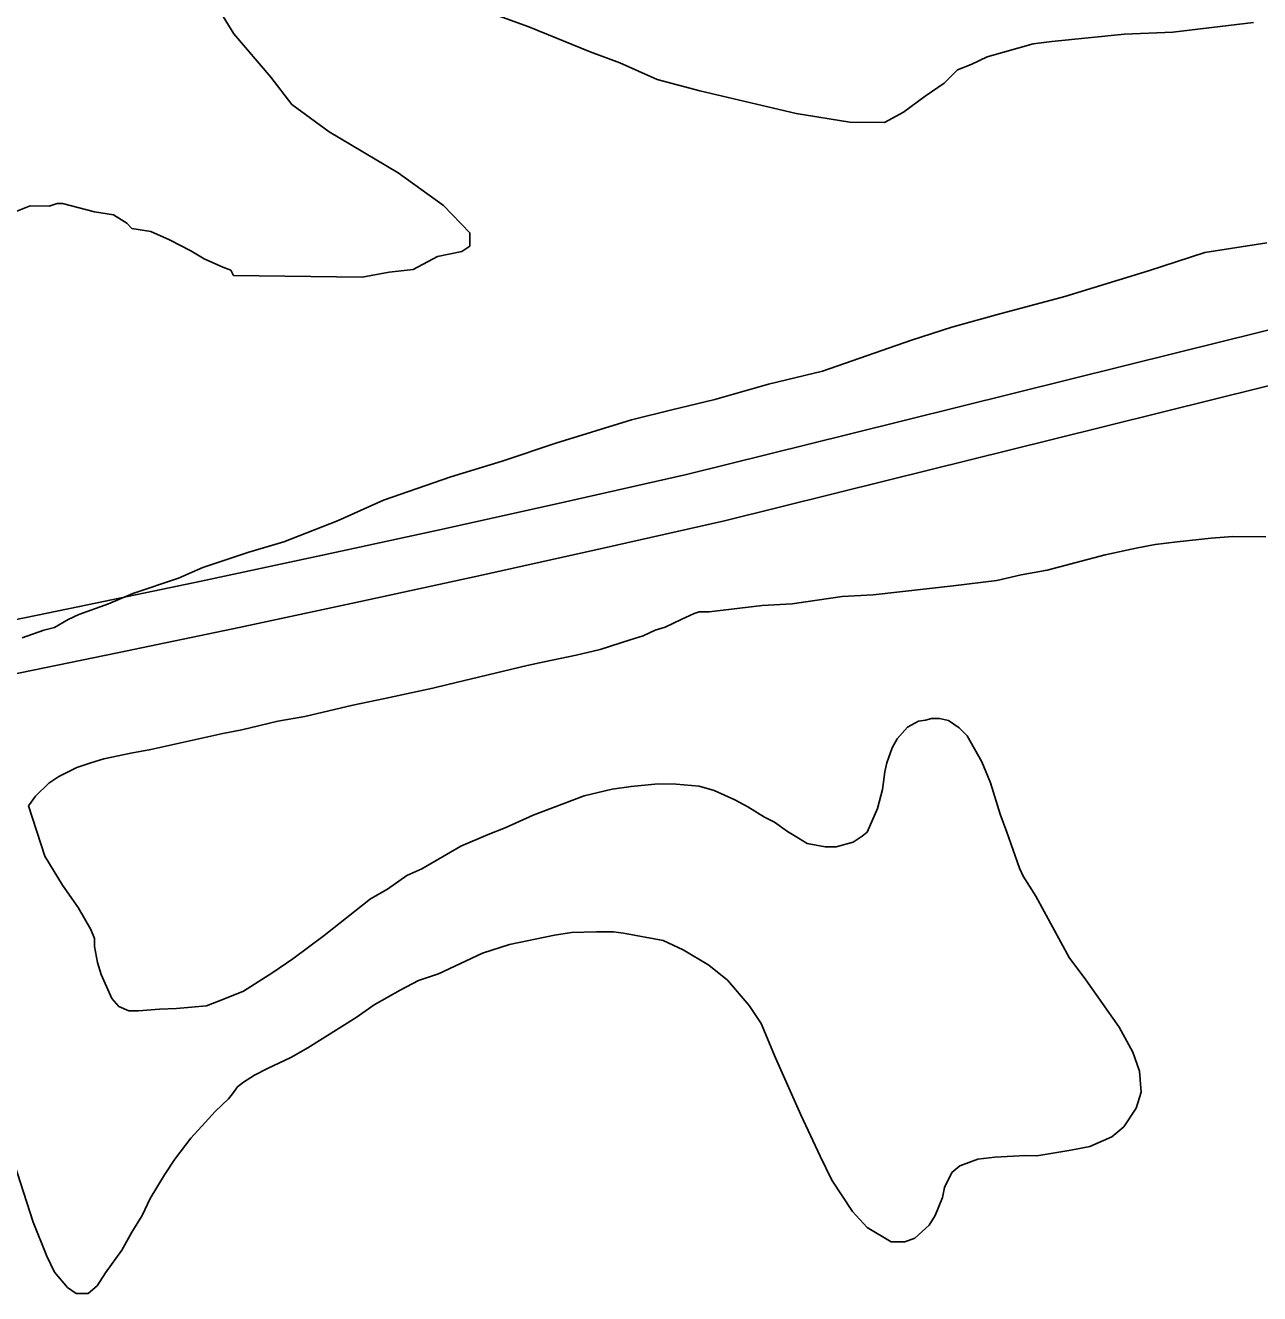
# Model space of a CAD drawing. Extents: x 3324104 to 3361979, y 612876 to 638273.
# Drawn here: x 3354609 to 3355096, y 628778 to 629279 of the extents above; entities that cross this region are included whole.
import ezdxf

# ---------------------------------------------------------------- set-up
doc = ezdxf.new("R2010")
doc.units = 0
doc.layers.add('V-SITE-VEGE', color=7, linetype='Continuous')
doc.layers.add('V-TOPO-SHOR', color=7, linetype='Continuous')

msp = doc.modelspace()

# ---------------------------------------------------------------- linework, layer by layer
at = {"layer": 'V-SITE-VEGE'}
for p, q in [((3354786.33, 629285.8029999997), (3354807.424, 629278.127)), ((3354690.846, 629275.3379999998), (3354685.654, 629283.8779999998)), ((3355061.673, 629276.024), (3355093.503, 629279.866)), ((3354705.466, 629258.202), (3354690.846, 629275.3379999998)), ((3354807.424, 629278.127), (3354831.67, 629268.289)), ((3355013.953, 629272.3779999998), (3355042.594, 629275.2009999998)), ((3355042.594, 629275.2009999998), (3355061.673, 629276.024)), ((3354988.449, 629266.339), (3355006.522, 629271.412)), ((3355006.522, 629271.412), (3355013.953, 629272.378)), ((3354831.67, 629268.289), (3354843.268, 629263.906)), ((3354982.055, 629263.24), (3354988.449, 629266.339)), ((3354843.268, 629263.9059999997), (3354858.022, 629257.367)), ((3354971.369, 629255.958), (3354976.73, 629261.186)), ((3354976.73, 629261.186), (3354982.055, 629263.24)), ((3354713.808, 629247.505), (3354705.466, 629258.202)), ((3354858.022, 629257.367), (3354874.918, 629252.9180000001)), ((3354963.887, 629250.752), (3354971.369, 629255.958)), ((3354874.918, 629252.9180000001), (3354912.947, 629243.9689999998)), ((3354955.335, 629244.501), (3354963.887, 629250.752)), ((3354728.506, 629236.7269999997), (3354713.808, 629247.505)), ((3354947.866, 629240.356), (3354955.335, 629244.501)), ((3354912.947, 629243.9689999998), (3354934.095, 629240.528)), ((3354934.095, 629240.528), (3354947.866, 629240.356)), ((3354755.8510000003, 629220.4940000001), (3354728.506, 629236.7269999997)), ((3354773.702, 629207.559), (3354755.8510000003, 629220.4940000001)), ((3354605.219, 629205.415), (3354610.542, 629207.469)), ((3354610.542, 629207.469), (3354617.957, 629207.377)), ((3354617.957, 629207.377), (3354621.148, 629208.397)), ((3354621.148, 629208.3969999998), (3354623.2660000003, 629208.3699999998)), ((3354623.2660000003, 629208.3699999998), (3354635.937, 629205.0359999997)), ((3354635.937, 629205.0359999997), (3354643.34, 629203.881)), ((3354784.165, 629196.8359999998), (3354773.702, 629207.559)), ((3354643.34, 629203.881), (3354648.598, 629200.639)), ((3354648.598, 629200.639), (3354650.6890000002, 629198.495)), ((3354650.6890000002, 629198.495), (3354658.092, 629197.34)), ((3354658.092, 629197.34), (3354665.467, 629194.071)), ((3354784.097, 629191.5379999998), (3354784.165, 629196.8359999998)), ((3354665.467, 629194.071), (3354673.8880000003, 629189.729)), ((3354673.8880000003, 629189.729), (3354679.146, 629186.485)), ((3354771.332, 629187.458), (3354780.894, 629189.459)), ((3354780.894, 629189.4589999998), (3354784.097, 629191.5379999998)), ((3355098.785, 629192.922), (3355074.365, 629188.988)), ((3354679.146, 629186.485), (3354686.522, 629183.215)), ((3354761.733, 629182.281), (3354771.332, 629187.458)), ((3355074.365, 629188.988), (3355052.0270000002, 629181.849)), ((3354686.522, 629183.2149999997), (3354689.687, 629182.1169999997)), ((3354689.687, 629182.1169999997), (3354690.721, 629179.9869999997)), ((3354690.721, 629179.9869999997), (3354741.5670000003, 629179.3519999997)), ((3354741.5670000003, 629179.352), (3354752.187, 629181.339)), ((3354752.187, 629181.339), (3354761.733, 629182.281)), ((3355052.0270000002, 629181.849), (3355019.056, 629171.6639999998)), ((3355019.056, 629171.6639999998), (3354992.481, 629164.5779999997)), ((3354992.481, 629164.578), (3354974.4080000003, 629159.507)), ((3354974.4080000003, 629159.507), (3354958.452, 629154.407)), ((3354958.452, 629154.407), (3354923.3370000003, 629142.1299999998)), ((3354923.3370000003, 629142.1299999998), (3354902.083, 629137.0959999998)), ((3354902.083, 629137.0959999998), (3354880.818, 629131.0049999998)), ((3354880.818, 629131.005), (3354863.816, 629126.977)), ((3354863.816, 629126.977), (3354847.8740000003, 629122.938)), ((3354847.8740000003, 629122.938), (3354818.094, 629113.7709999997)), ((3354818.094, 629113.7709999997), (3354796.815, 629106.6219999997)), ((3354796.815, 629106.6219999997), (3354776.61, 629100.5119999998)), ((3354776.61, 629100.512), (3354750.008, 629091.311)), ((3354750.008, 629091.311), (3354731.894, 629083.059)), ((3354731.894, 629083.059), (3354710.603, 629074.849)), ((3354710.603, 629074.849), (3354696.779, 629070.7819999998)), ((3355054.685, 629073.7490000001), (3355063.365, 629074.824)), ((3355063.365, 629074.824), (3355076.7770000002, 629076.2329999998)), ((3355076.7770000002, 629076.233), (3355085.452, 629076.9130000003)), ((3355085.452, 629076.9130000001), (3355098.451, 629076.751)), ((3354696.779, 629070.7819999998), (3354678.691, 629064.6499999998)), ((3355012.0130000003, 629063.644), (3355034.938, 629069.6610000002)), ((3355034.938, 629069.661), (3355047.181, 629072.268)), ((3355047.181, 629072.268), (3355054.685, 629073.7490000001)), ((3354678.691, 629064.6499999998), (3354669.1040000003, 629060.5309999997)), ((3354669.1040000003, 629060.5309999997), (3354651.0160000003, 629054.3999999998)), ((3354974.903, 629057.408), (3354992.262, 629059.556)), ((3354992.262, 629059.556), (3355001.7490000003, 629061.801)), ((3355001.7490000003, 629061.801), (3355012.0130000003, 629063.644)), ((3354651.0160000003, 629054.4), (3354641.43, 629050.281)), ((3354943.344, 629053.861), (3354974.903, 629057.4079999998)), ((3354641.43, 629050.281), (3354629.725, 629046.187)), ((3354878.651, 629047.18), (3354899.5640000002, 629049.679)), ((3354899.5640000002, 629049.679), (3354911.389, 629050.3200000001)), ((3354911.389, 629050.3200000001), (3354931.123, 629053.224)), ((3354931.123, 629053.224), (3354943.344, 629053.8610000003)), ((3354625.461, 629044.125), (3354620.1240000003, 629041.01)), ((3354629.725, 629046.187), (3354625.461, 629044.125)), ((3354861.241, 629041.094), (3354867.586, 629044.166)), ((3354867.586, 629044.166), (3354872.735, 629046.466)), ((3354872.735, 629046.466), (3354874.713, 629047.23)), ((3354874.713, 629047.23), (3354878.651, 629047.18)), ((3354615.875, 629040.004), (3354607.361, 629036.93)), ((3354620.1240000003, 629041.01), (3354615.875, 629040.004)), ((3354852.5330000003, 629037.655), (3354857.289, 629039.961)), ((3354857.289, 629039.961), (3354861.241, 629041.094)), ((3354835.529, 629032.353), (3354847.393, 629036.1439999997)), ((3354847.393, 629036.1439999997), (3354852.5330000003, 629037.655)), ((3354813.404, 629027.505), (3354826.042, 629030.1059999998)), ((3354826.042, 629030.106), (3354835.529, 629032.353)), ((3354775.473, 629018.523), (3354806.6890000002, 629026.014)), ((3354806.6890000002, 629026.014), (3354813.404, 629027.505)), ((3354750.586, 629012.9230000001), (3354769.546, 629017.022)), ((3354769.546, 629017.022), (3354775.473, 629018.523)), ((3354718.981, 629005.8309999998), (3354737.948, 629010.3229999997)), ((3354737.948, 629010.323), (3354750.586, 629012.9230000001)), ((3354708.321, 629003.9940000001), (3354718.981, 629005.831)), ((3354964.002, 629004.361), (3354961.239, 629004)), ((3354966.373, 629005.116), (3354964.002, 629004.361)), ((3354969.525, 629005.08), (3354966.373, 629005.116)), ((3354973.058, 629004.248), (3354969.525, 629005.08)), ((3354977.359, 629001.436), (3354973.058, 629004.248)), ((3354658.149, 628992.8), (3354686.594, 628999.142)), ((3354686.594, 628999.142), (3354694.098, 629000.6249999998)), ((3354694.098, 629000.625), (3354708.321, 629003.9940000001)), ((3354956.877, 629001.6900000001), (3354952.879, 628997.013)), ((3354961.239, 629004), (3354956.877, 629001.6900000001)), ((3354980.472, 628998.245), (3354977.359, 629001.436)), ((3354952.879, 628997.013), (3354950.866, 628993.492)), ((3354986.251, 628987.9319999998), (3354980.472, 628998.245)), ((3354634.446, 628987.577), (3354639.588, 628989.091)), ((3354639.588, 628989.091), (3354650.25, 628991.321)), ((3354650.25, 628991.321), (3354658.149, 628992.8)), ((3354950.866, 628993.492), (3354948.822, 628987.608)), ((3354621.775, 628982.22), (3354628.9080000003, 628985.677)), ((3354628.9080000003, 628985.677), (3354634.446, 628987.577)), ((3354947.991, 628984.073), (3354947.114, 628976.993)), ((3354948.822, 628987.608), (3354947.991, 628984.073)), ((3354989.694, 628979.6169999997), (3354986.251, 628987.9319999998)), ((3354612.62, 628974.456), (3354617.802, 628979.5119999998)), ((3354617.802, 628979.5119999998), (3354621.775, 628982.2199999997)), ((3354858.503, 628979.277), (3354847.8540000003, 628978.228)), ((3354865.593, 628979.189), (3354858.503, 628979.277)), ((3354874.644, 628978.29), (3354865.593, 628979.189)), ((3354993.483, 628967.355), (3354989.694, 628979.6169999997)), ((3354609.813, 628970.55), (3354612.62, 628974.456)), ((3354829.293, 628974.519), (3354809.108, 628966.8910000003)), ((3354840.356, 628977.139), (3354829.293, 628974.5189999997)), ((3354847.8540000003, 628978.228), (3354840.356, 628977.139)), ((3354880.534, 628976.6410000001), (3354874.644, 628978.2900000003)), ((3354888.7600000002, 628972.992), (3354880.534, 628976.6410000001)), ((3354947.114, 628976.993), (3354945.052, 628969.535)), ((3354616.264, 628950.773), (3354609.813, 628970.55)), ((3354893.848, 628970.1709999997), (3354888.7600000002, 628972.992)), ((3354900.4930000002, 628966.149), (3354893.848, 628970.1709999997)), ((3354945.052, 628969.535), (3354940.997, 628960.13)), ((3354809.108, 628966.8910000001), (3354798.011, 628961.9099999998)), ((3354904.407, 628964.13), (3354900.4930000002, 628966.149)), ((3354909.484, 628960.5210000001), (3354904.407, 628964.13)), ((3354996.151, 628960.233), (3354993.483, 628967.355)), ((3354791.284, 628959.233), (3354780.589, 628954.639)), ((3354798.011, 628961.91), (3354791.284, 628959.2330000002)), ((3354912.222, 628958.912), (3354909.484, 628960.5210000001)), ((3354940.997, 628960.13), (3354939.006, 628958.5799999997)), ((3355001.095, 628945.9889999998), (3354996.151, 628960.233)), ((3354780.589, 628954.639), (3354765.114, 628945.77)), ((3354917.303, 628955.696), (3354912.222, 628958.912)), ((3354924.379, 628954.4259999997), (3354917.303, 628955.6959999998)), ((3354928.713, 628954.3729999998), (3354924.379, 628954.4259999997)), ((3354935.432, 628956.259), (3354928.713, 628954.3729999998)), ((3354939.006, 628958.5799999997), (3354935.432, 628956.259)), ((3354623.211, 628939.261), (3354616.264, 628950.773)), ((3354765.114, 628945.77), (3354759.171, 628943.0869999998)), ((3355002.631, 628942.8159999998), (3355001.095, 628945.9889999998)), ((3354629.406, 628930.518), (3354623.211, 628939.261)), ((3354759.171, 628943.087), (3354751.62, 628937.666)), ((3355007.6550000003, 628934.876), (3355002.631, 628942.8159999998)), ((3354751.62, 628937.6659999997), (3354744.8740000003, 628933.809)), ((3355020.748, 628910.681), (3355007.6550000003, 628934.876)), ((3354634.419, 628921.79), (3354629.406, 628930.5179999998)), ((3354744.8740000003, 628933.809), (3354726.573, 628919.461)), ((3354635.949, 628918.224), (3354634.419, 628921.79)), ((3354726.573, 628919.461), (3354714.248, 628910.159)), ((3354799.803, 628915.7930000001), (3354817.578, 628919.5100000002)), ((3354817.578, 628919.51), (3354824.289, 628920.61)), ((3354824.289, 628920.61), (3354834.14, 628920.8799999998)), ((3354834.14, 628920.8799999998), (3354840.8370000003, 628920.7979999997)), ((3354840.8370000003, 628920.7979999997), (3354844.773, 628920.356)), ((3354844.773, 628920.356), (3354860.492, 628917.403)), ((3354635.91, 628915.072), (3354635.949, 628918.224)), ((3354637.014, 628908.756), (3354635.91, 628915.072)), ((3354789.125, 628912.381), (3354799.803, 628915.7929999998)), ((3354860.492, 628917.403), (3354868.325, 628913.759)), ((3354714.248, 628910.159), (3354706.3000000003, 628904.7440000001)), ((3354771.691, 628904.326), (3354789.125, 628912.3810000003)), ((3354868.325, 628913.759), (3354878.494, 628907.726)), ((3355027.336, 628901.9319999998), (3355020.748, 628910.681)), ((3354638.534, 628904.0109999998), (3354637.014, 628908.756)), ((3354642.7460000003, 628894.502), (3354638.534, 628904.0109999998)), ((3354706.3000000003, 628904.7440000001), (3354694.784, 628897.402)), ((3354763.7770000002, 628901.664), (3354771.691, 628904.3259999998)), ((3354878.494, 628907.726), (3354885.903, 628901.721)), ((3354756.64, 628897.8139999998), (3354763.7770000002, 628901.664)), ((3354885.903, 628901.721), (3354894.448, 628891.768)), ((3355040.4990000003, 628883.254), (3355027.336, 628901.9319999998)), ((3354645.464, 628891.317), (3354642.7460000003, 628894.502)), ((3354687.262, 628894.3420000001), (3354680.137, 628891.6739999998)), ((3354694.784, 628897.402), (3354687.262, 628894.3420000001)), ((3354746.324, 628892.032), (3354756.64, 628897.8139999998)), ((3354649.382, 628889.691), (3354645.464, 628891.3170000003)), ((3354653.322, 628889.642), (3354649.382, 628889.691)), ((3354661.6040000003, 628890.328), (3354653.322, 628889.6419999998)), ((3354668.306, 628890.639), (3354661.6040000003, 628890.3280000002)), ((3354680.137, 628891.674), (3354668.306, 628890.639)), ((3354739.17, 628887), (3354746.324, 628892.032)), ((3354894.448, 628891.768), (3354899.086, 628884.618)), ((3354720.112, 628875.025), (3354739.17, 628887)), ((3354899.086, 628884.618), (3354904.827, 628871.153)), ((3355045.889, 628873.338), (3355040.4990000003, 628883.254)), ((3354713.3680000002, 628871.169), (3354720.112, 628875.025)), ((3354704.254, 628866.948), (3354713.3680000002, 628871.169)), ((3354904.827, 628871.153), (3354914.788, 628848.574)), ((3355048.554, 628865.8200000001), (3355045.889, 628873.338)), ((3354694.733, 628861.552), (3354699.099, 628864.2549999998)), ((3354699.099, 628864.2549999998), (3354704.254, 628866.948)), ((3355049.24, 628857.5380000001), (3355048.554, 628865.8200000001)), ((3354690.34, 628856.8779999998), (3354692.345, 628859.612)), ((3354692.345, 628859.612), (3354694.733, 628861.552)), ((3354683.557, 628849.8740000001), (3354688.74, 628854.928)), ((3354688.74, 628854.928), (3354690.34, 628856.878)), ((3355047.1920000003, 628851.26), (3355049.24, 628857.5380000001)), ((3354679.563, 628845.588), (3354683.557, 628849.8740000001)), ((3355042.373, 628843.834), (3355047.1920000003, 628851.26)), ((3354673.97, 628839.355), (3354679.563, 628845.588)), ((3354914.788, 628848.574), (3354922.466, 628832.327)), ((3355037.597, 628839.956), (3355042.373, 628843.834)), ((3354667.5640000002, 628831.161), (3354673.97, 628839.355)), ((3355028.88, 628836.1240000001), (3355037.597, 628839.956)), ((3355007.9560000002, 628832.443), (3355021.379, 628834.6410000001)), ((3355021.379, 628834.6410000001), (3355028.88, 628836.1240000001)), ((3354602.983, 628833.1460000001), (3354611.707, 628806.25)), ((3354663.548, 628824.909), (3354667.5640000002, 628831.161)), ((3354922.466, 628832.327), (3354927.074, 628822.814)), ((3354977.574, 628828.4890000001), (3354984.697, 628831.1569999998)), ((3354984.697, 628831.157), (3354991.4020000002, 628831.862)), ((3354991.4020000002, 628831.862), (3355003.623, 628832.4990000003)), ((3355003.623, 628832.4990000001), (3355007.9560000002, 628832.443)), ((3354657.914, 628815.523), (3354663.548, 628824.909)), ((3354971.557, 628819.897), (3354974.387, 628825.7710000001)), ((3354974.387, 628825.7710000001), (3354977.574, 628828.4890000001)), ((3354927.074, 628822.814), (3354935.197, 628810.4990000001)), ((3354970.719, 628815.9669999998), (3354971.557, 628819.897)), ((3354654.682, 628808.867), (3354657.914, 628815.523)), ((3354967.875, 628808.912), (3354970.7189999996, 628815.9669999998)), ((3354650.66, 628802.2170000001), (3354654.682, 628808.867)), ((3354935.197, 628810.4990000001), (3354941.025, 628804.1240000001)), ((3354965.4620000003, 628805.002), (3354967.875, 628808.912)), ((3354611.707, 628806.25), (3354617.056, 628792.7880000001)), ((3354941.025, 628804.1240000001), (3354950.411, 628798.49)), ((3354959.883, 628799.9500000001), (3354965.4620000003, 628805.002)), ((3354646.632, 628795.178), (3354650.66, 628802.2170000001)), ((3354955.9250000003, 628798.424), (3354959.883, 628799.9500000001)), ((3354640.217, 628786.198), (3354646.632, 628795.178)), ((3354950.411, 628798.49), (3354955.9250000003, 628798.424)), ((3354617.056, 628792.7880000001), (3354620.128, 628786.447)), ((3354620.128, 628786.447), (3354625.177, 628780.475)), ((3354637.004, 628781.1140000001), (3354640.217, 628786.198)), ((3354625.177, 628780.475), (3354628.693, 628778.0670000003)), ((3354633.418, 628778.008), (3354637.004, 628781.1140000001)), ((3354628.693, 628778.067), (3354633.418, 628778.008))]:
    msp.add_line(p, q, dxfattribs=at)
at = {"layer": 'V-TOPO-SHOR'}
for points in [[(3354193.669, 628947.076), (3354222.47, 628954.383), (3354251.327, 628961.476), (3354298.717, 628971.89), (3354346.053, 628982.541), (3354393.3370000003, 628993.433), (3354440.5640000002, 629004.564), (3354487.733, 629015.932), (3354534.848, 629027.5380000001), (3354581.9, 629039.384), (3354629.969, 629049.224), (3354677.995, 629059.2660000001), (3354725.977, 629069.504), (3354773.919, 629079.9400000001), (3354821.815, 629090.5750000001), (3354869.671, 629101.407), (3354934.355, 629117.462), (3354999.043, 629133.5160000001), (3355063.731, 629149.572), (3355128.419, 629165.631)], [(3354179.878, 628921.302), (3354208.626, 628928.824), (3354237.427, 628936.13), (3354266.281, 628943.2220000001), (3354313.6720000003, 628953.636), (3354361.009, 628964.2880000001), (3354408.291, 628975.181), (3354455.518, 628986.31), (3354502.69, 628997.678), (3354549.802, 629009.286), (3354596.857, 629021.13), (3354644.923, 629030.9720000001), (3354692.949, 629041.012), (3354740.934, 629051.25), (3354788.873, 629061.686), (3354836.772, 629072.322), (3354884.626, 629083.153), (3354949.312, 629099.208), (3355013.998, 629115.262), (3355078.686, 629131.3200000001), (3355143.3740000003, 629147.379)]]:
    msp.add_lwpolyline(points, dxfattribs=at)

doc.saveas('drawing.dxf')
